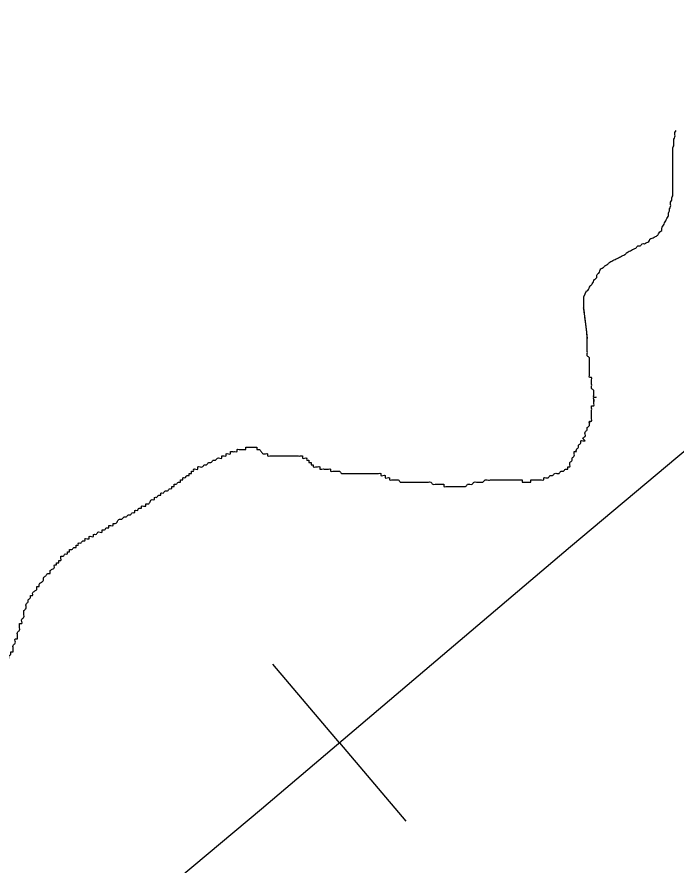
# Model space of a CAD drawing. Extents: x 813775 to 1157140, y 1757555 to 1979907.
# Drawn here: x 1028408 to 1030099, y 1858794 to 1860967 of the extents above; entities that cross this region are included whole.
import ezdxf

# ---------------------------------------------------------------- set-up
doc = ezdxf.new("R2010")
doc.units = 0
doc.layers.add('Level 35', color=7, linetype='Continuous')
doc.layers.add('Level 40', color=7, linetype='Continuous')

msp = doc.modelspace()

# ---------------------------------------------------------------- linework, layer by layer
at = {"layer": 'Level 35'}
msp.add_lwpolyline([(1029868, 1860264.5), (1029861.3, 1860249.7), (1029861.3, 1860221.8)], dxfattribs=at)
for points in [[(1029868, 1860264.5), (1029872.8, 1860266.4), (1029875.5, 1860272), (1029878.3, 1860277.6), (1029883.9, 1860283.2), (1029886.7, 1860288.8), (1029889.5, 1860294.3), (1029895.1, 1860299.9), (1029895.1, 1860305.5), (1029900.7, 1860311.1), (1029903.4, 1860316.7), (1029906.2, 1860322.2), (1029911.8, 1860325), (1029917.4, 1860330.6), (1029923, 1860333.4), (1029928.5, 1860339), (1029934.1, 1860341.8), (1029939.7, 1860344.6), (1029945.3, 1860347.4), (1029950.9, 1860350.2), (1029956.4, 1860352.9), (1029962, 1860355.7), (1029967.6, 1860358.5), (1029973.2, 1860364.1), (1029978.8, 1860366.9), (1029984.3, 1860369.7), (1029989.9, 1860372.5), (1029995.5, 1860375.3), (1030001.1, 1860380.9), (1030006.7, 1860380.9), (1030012.2, 1860386.4), (1030017.8, 1860386.4), (1030023.4, 1860389.2), (1030029, 1860392), (1030031.8, 1860397.6), (1030037.3, 1860400.4), (1030042.9, 1860403.2), (1030048.5, 1860406), (1030054.1, 1860411.5), (1030056.9, 1860417.1), (1030062.4, 1860419.9), (1030062.4, 1860425.5), (1030065.2, 1860431.1), (1030068, 1860436.7), (1030070.8, 1860442.2), (1030073.6, 1860447.8), (1030076.4, 1860453.4), (1030079.2, 1860459), (1030079.2, 1860464.6), (1030082, 1860470.2), (1030082, 1860475.7), (1030084.8, 1860481.3), (1030084.8, 1860486.9), (1030084.8, 1860492.5), (1030087.5, 1860498.1), (1030087.5, 1860503.6), (1030090.3, 1860509.2), (1030090.3, 1860514.8), (1030090.3, 1860520.4), (1030090.3, 1860526), (1030090.3, 1860531.6), (1030090.3, 1860537.1), (1030090.3, 1860542.7), (1030090.3, 1860548.3), (1030090.3, 1860553.9), (1030090.3, 1860559.5), (1030090.3, 1860565), (1030090.3, 1860570.6), (1030090.3, 1860576.2), (1030090.3, 1860581.8), (1030090.3, 1860587.4), (1030090.3, 1860593), (1030090.3, 1860598.5), (1030090.3, 1860604.1), (1030090.3, 1860609.7), (1030090.3, 1860615.3), (1030090.3, 1860620.9), (1030090.3, 1860626.4), (1030090.3, 1860632), (1030093.1, 1860637.6), (1030093.1, 1860643.2), (1030093.1, 1860648.8), (1030093.1, 1860654.3), (1030095.9, 1860659.9), (1030095.9, 1860665.5), (1030095.9, 1860671.1), (1030098.7, 1860676.7)], [(1029843.2, 1859853.4), (1029843.2, 1859859), (1029848.8, 1859864.6), (1029848.8, 1859870.1), (1029854.3, 1859875.7), (1029854.3, 1859881.3), (1029859.9, 1859881.3), (1029865.5, 1859881.3), (1029859.9, 1859886.9), (1029865.5, 1859892.5), (1029865.5, 1859898), (1029865.5, 1859903.6), (1029871.1, 1859909.2), (1029871.1, 1859914.8), (1029876.7, 1859920.4), (1029876.7, 1859926), (1029876.7, 1859931.5), (1029876.7, 1859926), (1029876.7, 1859931.5), (1029882.2, 1859931.5), (1029882.2, 1859937.1), (1029882.2, 1859942.7), (1029882.2, 1859948.3), (1029882.2, 1859953.9), (1029882.2, 1859959.4), (1029882.2, 1859965), (1029882.2, 1859970.6), (1029887.8, 1859970.6), (1029887.8, 1859976.2), (1029887.8, 1859981.8), (1029887.8, 1859987.4), (1029887.8, 1859981.8), (1029887.8, 1859987.4), (1029887.8, 1859992.9), (1029893.4, 1859992.9), (1029887.8, 1859992.9), (1029887.8, 1859998.5), (1029887.8, 1860004.1), (1029887.8, 1860009.7), (1029882.2, 1860015.3), (1029882.2, 1860020.8), (1029882.2, 1860026.4), (1029882.2, 1860032), (1029882.2, 1860037.6), (1029882.2, 1860043.2), (1029876.7, 1860043.2), (1029876.7, 1860048.7), (1029876.7, 1860054.3), (1029876.7, 1860059.9), (1029876.7, 1860065.5), (1029876.7, 1860071.1), (1029876.7, 1860076.7), (1029876.7, 1860082.2), (1029876.7, 1860087.8), (1029876.7, 1860093.4), (1029871.1, 1860099), (1029871.1, 1860104.6), (1029871.1, 1860110.1), (1029871.1, 1860115.7), (1029871.1, 1860121.3), (1029871.1, 1860126.9), (1029871.1, 1860132.5), (1029861.3, 1860221.8), (1029871.1, 1860143.6)], [(1028582.4, 1859630.1), (1028587.9, 1859630.1), (1028593.5, 1859630.1), (1028593.5, 1859635.7), (1028599.1, 1859635.7), (1028604.7, 1859635.7), (1028604.7, 1859641.3), (1028610.3, 1859641.3), (1028615.8, 1859646.9), (1028621.4, 1859646.9), (1028627, 1859646.9), (1028627, 1859652.5), (1028632.6, 1859652.5), (1028638.2, 1859658), (1028643.7, 1859658), (1028643.7, 1859663.6), (1028649.3, 1859663.6), (1028654.9, 1859663.6), (1028654.9, 1859669.2), (1028660.5, 1859669.2), (1028666.1, 1859674.8), (1028671.6, 1859680.4), (1028677.2, 1859680.4), (1028682.8, 1859685.9), (1028688.4, 1859685.9), (1028693.9, 1859691.5), (1028699.5, 1859691.5), (1028705.1, 1859697.1), (1028710.7, 1859697.1), (1028710.7, 1859702.7), (1028716.3, 1859702.7), (1028721.8, 1859708.3), (1028727.4, 1859708.3), (1028727.4, 1859713.9), (1028733, 1859713.9), (1028738.6, 1859713.9), (1028738.6, 1859719.4), (1028744.2, 1859719.4), (1028749.7, 1859725), (1028755.3, 1859730.6), (1028760.9, 1859730.6), (1028760.9, 1859736.2), (1028766.5, 1859736.2), (1028772.1, 1859741.8), (1028777.6, 1859741.8), (1028777.6, 1859747.3), (1028783.2, 1859747.3), (1028788.8, 1859752.9), (1028794.4, 1859752.9), (1028799.9, 1859758.5), (1028805.5, 1859758.5), (1028805.5, 1859764.1), (1028811.1, 1859764.1), (1028811.1, 1859769.7), (1028816.7, 1859769.7), (1028822.3, 1859775.3), (1028827.8, 1859775.3), (1028827.8, 1859780.8), (1028833.4, 1859780.8), (1028833.4, 1859786.4), (1028839, 1859786.4), (1028844.6, 1859792), (1028850.2, 1859792), (1028850.2, 1859797.6), (1028855.7, 1859797.6), (1028855.7, 1859803.2), (1028861.3, 1859803.2), (1028861.3, 1859808.7), (1028866.9, 1859808.7), (1028872.5, 1859808.7), (1028872.5, 1859814.3), (1028878, 1859814.3), (1028883.6, 1859814.3), (1028889.2, 1859819.9), (1028894.8, 1859819.9), (1028900.4, 1859825.5), (1028905.9, 1859825.5), (1028911.5, 1859831.1), (1028917.1, 1859831.1), (1028922.7, 1859836.6), (1028928.3, 1859836.6), (1028933.8, 1859836.6), (1028933.8, 1859842.2), (1028939.4, 1859842.2), (1028945, 1859842.2), (1028945, 1859847.8), (1028950.6, 1859847.8), (1028956.2, 1859847.8), (1028956.2, 1859853.4), (1028961.7, 1859853.4), (1028967.3, 1859853.4)], [(1028967.3, 1859853.4), (1028972.9, 1859853.4), (1028972.9, 1859859), (1028978.5, 1859859), (1028984, 1859859), (1028989.6, 1859859), (1028995.2, 1859859), (1028995.2, 1859864.6), (1029000.8, 1859864.6), (1029006.4, 1859864.6), (1029011.9, 1859864.6), (1029017.5, 1859864.6), (1029023.1, 1859864.6), (1029023.1, 1859859), (1029028.7, 1859859), (1029034.3, 1859853.4), (1029039.8, 1859847.8), (1029045.4, 1859847.8), (1029051, 1859847.8), (1029051, 1859842.2), (1029056.6, 1859842.2), (1029062.2, 1859842.2), (1029067.7, 1859842.2), (1029073.3, 1859842.2), (1029078.9, 1859842.2), (1029084.5, 1859842.2), (1029090, 1859842.2), (1029095.6, 1859842.2), (1029101.2, 1859842.2), (1029106.8, 1859842.2), (1029112.4, 1859842.2), (1029117.9, 1859842.2), (1029123.5, 1859842.2), (1029129.1, 1859842.2), (1029134.7, 1859842.2), (1029140.3, 1859842.2), (1029140.3, 1859836.6), (1029145.8, 1859836.6), (1029151.4, 1859836.6), (1029151.4, 1859831.1), (1029157, 1859831.1), (1029157, 1859825.5), (1029162.6, 1859825.5), (1029162.6, 1859819.9), (1029168.2, 1859819.9), (1029168.2, 1859814.3), (1029173.7, 1859814.3), (1029179.3, 1859814.3), (1029184.9, 1859814.3), (1029184.9, 1859808.7), (1029190.5, 1859808.7), (1029196, 1859808.7), (1029201.6, 1859808.7), (1029207.2, 1859808.7), (1029212.8, 1859808.7), (1029212.8, 1859803.2), (1029218.4, 1859803.2), (1029223.9, 1859803.2), (1029229.5, 1859803.2), (1029235.1, 1859803.2), (1029240.7, 1859797.6), (1029246.3, 1859797.6), (1029251.8, 1859797.6), (1029257.4, 1859797.6), (1029263, 1859797.6), (1029268.6, 1859797.6), (1029274.1, 1859797.6), (1029279.7, 1859797.6), (1029285.3, 1859797.6), (1029290.9, 1859797.6), (1029296.5, 1859797.6), (1029302, 1859797.6), (1029307.6, 1859797.6), (1029313.2, 1859797.6), (1029318.8, 1859797.6), (1029324.4, 1859797.6), (1029329.9, 1859797.6), (1029335.5, 1859797.6), (1029341.1, 1859797.6), (1029341.1, 1859792), (1029346.7, 1859792), (1029352.3, 1859792), (1029352.3, 1859786.4), (1029357.8, 1859786.4), (1029363.4, 1859786.4), (1029363.4, 1859780.8), (1029369, 1859780.8), (1029374.6, 1859780.8), (1029380.1, 1859780.8), (1029385.7, 1859780.8), (1029391.3, 1859775.3)], [(1029391.3, 1859775.3), (1029396.9, 1859775.3), (1029402.5, 1859775.3), (1029408, 1859775.3), (1029413.6, 1859775.3), (1029419.2, 1859775.3), (1029424.8, 1859775.3), (1029430.4, 1859775.3), (1029435.9, 1859775.3), (1029441.5, 1859775.3), (1029447.1, 1859775.3), (1029452.7, 1859775.3), (1029458.3, 1859775.3), (1029463.8, 1859775.3), (1029469.4, 1859775.3), (1029475, 1859769.7), (1029480.6, 1859769.7), (1029486.1, 1859769.7), (1029491.7, 1859769.7), (1029497.3, 1859769.7), (1029502.9, 1859769.7), (1029502.9, 1859764.1), (1029508.5, 1859764.1), (1029514, 1859764.1), (1029519.6, 1859764.1), (1029525.2, 1859764.1), (1029530.8, 1859764.1), (1029536.4, 1859764.1), (1029541.9, 1859764.1), (1029547.5, 1859764.1), (1029553.1, 1859764.1), (1029558.7, 1859764.1), (1029564.2, 1859769.7), (1029569.8, 1859769.7), (1029575.4, 1859769.7), (1029581, 1859775.3), (1029586.6, 1859775.3), (1029592.1, 1859775.3), (1029597.7, 1859775.3), (1029603.3, 1859775.3), (1029608.9, 1859780.8), (1029614.5, 1859780.8), (1029625.6, 1859780.8), (1029631.2, 1859780.8), (1029636.8, 1859780.8), (1029642.4, 1859780.8), (1029647.9, 1859780.8), (1029653.5, 1859780.8), (1029659.1, 1859780.8), (1029664.7, 1859780.8), (1029670.2, 1859780.8), (1029675.8, 1859780.8), (1029681.4, 1859780.8), (1029687, 1859780.8), (1029692.6, 1859780.8), (1029698.1, 1859780.8), (1029703.7, 1859780.8), (1029703.7, 1859775.3), (1029709.3, 1859775.3), (1029714.9, 1859775.3), (1029720.5, 1859775.3), (1029726, 1859775.3), (1029726, 1859780.8), (1029731.6, 1859780.8), (1029737.2, 1859780.8), (1029742.8, 1859780.8), (1029748.4, 1859780.8), (1029753.9, 1859780.8), (1029759.5, 1859780.8), (1029759.5, 1859786.4), (1029765.1, 1859786.4), (1029770.7, 1859786.4), (1029776.2, 1859792), (1029781.8, 1859792), (1029787.4, 1859797.6), (1029793, 1859797.6), (1029798.6, 1859797.6), (1029804.1, 1859803.2), (1029809.7, 1859803.2), (1029815.3, 1859808.7), (1029820.9, 1859808.7), (1029820.9, 1859814.3), (1029826.5, 1859814.3), (1029826.5, 1859819.9), (1029826.5, 1859825.5), (1029832, 1859831.1), (1029832, 1859836.6), (1029837.6, 1859842.2), (1029837.6, 1859847.8), (1029837.6, 1859853.4), (1029843.2, 1859853.4)], [(1028331.3, 1859284.1), (1028336.9, 1859284.1), (1028342.5, 1859284.1), (1028348.1, 1859284.1), (1028348.1, 1859289.7), (1028353.6, 1859289.7), (1028359.2, 1859295.2), (1028359.2, 1859300.8), (1028364.8, 1859300.8), (1028364.8, 1859306.4), (1028370.4, 1859306.4), (1028376, 1859306.4), (1028370.4, 1859306.4), (1028370.4, 1859312), (1028376, 1859312), (1028376, 1859317.6), (1028381.5, 1859317.6), (1028381.5, 1859323.1), (1028387.1, 1859323.1), (1028387.1, 1859328.7), (1028392.7, 1859334.3), (1028392.7, 1859339.9), (1028398.3, 1859339.9), (1028398.3, 1859345.5), (1028398.3, 1859351.1), (1028398.3, 1859356.6), (1028403.8, 1859362.2), (1028403.8, 1859367.8), (1028403.8, 1859373.4), (1028409.4, 1859373.4), (1028409.4, 1859379), (1028409.4, 1859384.5), (1028409.4, 1859390.1), (1028415, 1859395.7), (1028415, 1859401.3), (1028415, 1859406.9), (1028415, 1859412.4), (1028420.6, 1859412.4), (1028420.6, 1859418), (1028420.6, 1859423.6), (1028426.2, 1859429.2), (1028426.2, 1859434.8), (1028426.2, 1859440.4), (1028426.2, 1859445.9), (1028431.7, 1859451.5), (1028431.7, 1859457.1), (1028431.7, 1859462.7), (1028437.3, 1859468.3), (1028437.3, 1859473.8), (1028442.9, 1859479.4), (1028442.9, 1859485), (1028448.5, 1859485), (1028448.5, 1859490.6), (1028454.1, 1859496.2), (1028459.6, 1859501.8), (1028459.6, 1859507.3), (1028465.2, 1859507.3), (1028465.2, 1859512.9), (1028470.8, 1859518.5), (1028476.4, 1859524.1), (1028476.4, 1859529.7), (1028482, 1859535.2), (1028487.5, 1859540.8), (1028493.1, 1859540.8), (1028493.1, 1859546.4), (1028498.7, 1859552), (1028504.3, 1859557.6), (1028504.3, 1859563.2), (1028509.8, 1859563.2), (1028509.8, 1859568.7), (1028515.4, 1859568.7), (1028515.4, 1859574.3), (1028521, 1859574.3), (1028521, 1859579.9), (1028521, 1859585.5), (1028526.6, 1859585.5), (1028532.2, 1859591.1), (1028537.7, 1859591.1), (1028537.7, 1859596.6), (1028543.3, 1859596.6), (1028543.3, 1859602.2), (1028548.9, 1859602.2), (1028554.5, 1859607.8), (1028560.1, 1859607.8), (1028560.1, 1859613.4), (1028565.6, 1859613.4), (1028565.6, 1859619), (1028571.2, 1859619), (1028576.8, 1859624.5), (1028582.4, 1859624.5), (1028582.4, 1859630.1)]]:
    msp.add_spline(points, degree=3, dxfattribs=at)
at = {"layer": 'Level 40'}
for q in [(1029064.4, 1859308.6), (1029405.8, 1858905.8)]:
    msp.add_line((1029235.1, 1859107.2), q, dxfattribs=at)
for points in [[(1026791.1, 1857060.4), (1027077, 1857297), (1027516.1, 1857662.2), (1027930.5, 1858018.3), (1028441.1, 1858440.7), (1029035.6, 1858938.1), (1029828.2, 1859609.8), (1030489.3, 1860164.7), (1030984.7, 1860583.9), (1031403.5, 1860928.8), (1032056.1, 1861481.7), (1032526.7, 1861855.8), (1032990.1, 1862260.9), (1033395.4, 1862601.2), (1033687.4, 1862825.6), (1033807.2, 1862925.6), (1033913, 1862991.9), (1034313.8, 1863341.3), (1034892.5, 1863827.4), (1035313.6, 1864176.8), (1036168.4, 1864887.6), (1036659.7, 1865320.2)], [(1029828.2, 1859609.8), (1030489.3, 1860164.7), (1030984.7, 1860583.9), (1031403.5, 1860928.8)], [(1028441.1, 1858440.7), (1029035.6, 1858938.1), (1029828.2, 1859609.8)]]:
    msp.add_lwpolyline(points, dxfattribs=at)

doc.saveas('drawing.dxf')
